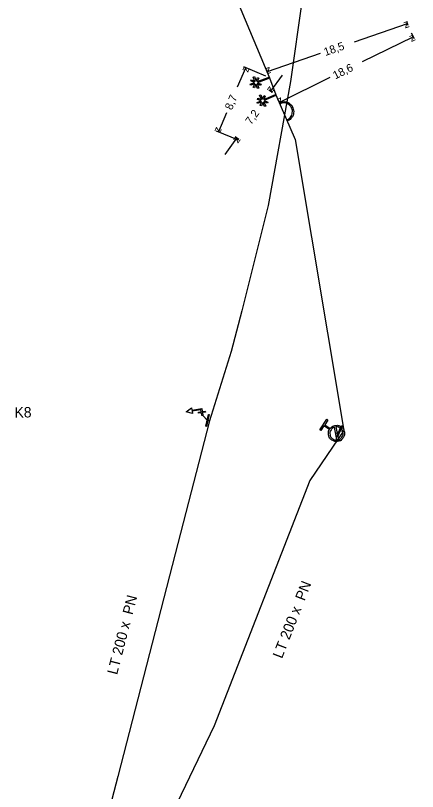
# Model space of a CAD drawing. Extents: x -643842 to -636370, y -1119190 to -1110210.
# Drawn here: x -641351.9 to -641301.8, y -1114288.2 to -1114191.3 of the extents above; entities that cross this region are included whole.
import ezdxf

# ---------------------------------------------------------------- set-up
doc = ezdxf.new("R2010")
doc.units = 0
for name, color, linetype in [('2', 7, 'Continuous'), ('9', 7, 'Continuous'), ('Default', 7, 'Continuous'), ('Level 10', 7, 'Continuous'), ('Level 16', 7, 'Continuous'), ('Level 20', 7, 'Continuous'), ('Level 21', 7, 'Continuous'), ('Level 23', 7, 'Continuous'), ('Level 32', 7, 'Continuous'), ('Level 33', 7, 'Continuous')]:
    doc.layers.add(name, color=color, linetype=linetype)

msp = doc.modelspace()

# ---------------------------------------------------------------- linework, layer by layer
at = {"layer": '2'}
for points in [[(-641322.087, -1114199.807), (-641322.593, -1114199.993), (-641322.647, -1114199.847), (-641322.145, -1114199.662), (-641322.571, -1114199.466), (-641322.504, -1114199.325), (-641322.082, -1114199.52), (-641322.28, -1114198.979), (-641322.134, -1114198.925), (-641321.932, -1114199.475), (-641321.733, -1114199.045), (-641321.592, -1114199.11), (-641321.786, -1114199.531), (-641320.3, -1114198.986), (-641320.246, -1114199.132), (-641321.737, -1114199.679), (-641321.308, -1114199.877), (-641321.375, -1114200.018), (-641321.805, -1114199.82), (-641321.604, -1114200.369), (-641321.751, -1114200.423), (-641321.949, -1114199.883), (-641322.144, -1114200.303), (-641322.285, -1114200.238), (-641322.087, -1114199.807)], [(-641321.247, -1114202.073), (-641321.741, -1114202.29), (-641321.804, -1114202.147), (-641321.314, -1114201.932), (-641321.751, -1114201.762), (-641321.693, -1114201.617), (-641321.26, -1114201.785), (-641321.491, -1114201.258), (-641321.348, -1114201.195), (-641321.113, -1114201.732), (-641320.941, -1114201.29), (-641320.796, -1114201.346), (-641320.964, -1114201.778), (-641319.514, -1114201.142), (-641319.451, -1114201.285), (-641320.906, -1114201.923), (-641320.466, -1114202.094), (-641320.523, -1114202.239), (-641320.965, -1114202.068), (-641320.73, -1114202.603), (-641320.873, -1114202.666), (-641321.104, -1114202.14), (-641321.274, -1114202.571), (-641321.418, -1114202.515), (-641321.247, -1114202.073)]]:
    msp.add_lwpolyline(points, dxfattribs=at)
at = {"layer": '9'}
for points in [[(-641318.914, -1114202.295), (-641318.975, -1114202.151)], [(-641318.01, -1114204.457), (-641318.071, -1114204.313)]]:
    msp.add_lwpolyline(points, dxfattribs=at)
at = {"layer": 'Default'}
for points in [[(-641318.975, -1114202.151), (-641318.672, -1114202.026), (-641318.331, -1114202.063), (-641317.989, -1114202.103), (-641317.726, -1114202.316), (-641317.462, -1114202.529), (-641317.34, -1114202.821), (-641317.218, -1114203.111), (-641317.252, -1114203.449), (-641317.285, -1114203.787), (-641317.497, -1114204.059), (-641317.709, -1114204.33), (-641318.01, -1114204.457)], [(-641318.071, -1114204.313), (-641317.806, -1114204.201), (-641317.621, -1114203.964), (-641317.436, -1114203.726), (-641317.407, -1114203.431), (-641317.377, -1114203.135), (-641317.484, -1114202.881), (-641317.59, -1114202.626), (-641317.821, -1114202.439), (-641318.053, -1114202.252), (-641318.351, -1114202.218), (-641318.649, -1114202.185), (-641318.914, -1114202.295)], [(-641312.674, -1114242.856), (-641312.448, -1114242.575), (-641312.089, -1114242.507), (-641311.683, -1114242.43), (-641311.339, -1114242.663), (-641310.996, -1114242.895), (-641310.918, -1114243.301), (-641310.84, -1114243.708), (-641311.073, -1114244.052), (-641311.304, -1114244.393), (-641311.71, -1114244.472), (-641312.117, -1114244.551), (-641312.459, -1114244.319), (-641312.804, -1114244.086), (-641312.883, -1114243.681), (-641312.956, -1114243.321), (-641312.777, -1114243.008)], [(-641312.143, -1114242.713), (-641312.412, -1114242.793), (-641312.576, -1114243.035), (-641312.766, -1114243.315), (-641312.702, -1114243.645), (-641312.639, -1114243.974), (-641312.359, -1114244.163), (-641312.116, -1114244.328), (-641311.837, -1114244.302)], [(-641311.658, -1114244.267), (-641311.392, -1114244.185), (-641311.23, -1114243.946), (-641311.042, -1114243.668), (-641311.105, -1114243.337), (-641311.168, -1114243.007), (-641311.448, -1114242.818), (-641311.687, -1114242.656), (-641311.964, -1114242.678)]]:
    msp.add_open_spline(points, degree=3, dxfattribs=at)
at = {"layer": 'Level 10'}
for points in [[(-641302.954, -1114192.538), (-641303.125, -1114192.042)], [(-641309.653, -1114194.566), (-641303.043, -1114192.279)], [(-641308.633, -1114197.044), (-641302.33, -1114193.945)], [(-641302.569, -1114193.459), (-641302.22, -1114194.17)], [(-641313.916, -1114196.042), (-641320.526, -1114198.33)], [(-641324.23, -1114200.183), (-641323.219, -1114197.808)], [(-641320.732, -1114198.866), (-641323.449, -1114197.71)], [(-641320.436, -1114198.589), (-641320.607, -1114198.094)], [(-641318.664, -1114198.727), (-641320.12, -1114200.758)], [(-641312.719, -1114199.053), (-641319.022, -1114202.151)], [(-641319.888, -1114200.925), (-641320.324, -1114200.612)], [(-641319.261, -1114201.665), (-641318.912, -1114202.376)], [(-641325.614, -1114203.438), (-641326.625, -1114205.813)], [(-641324.138, -1114206.871), (-641326.855, -1114205.716)], [(-641324.084, -1114206.776), (-641324.52, -1114206.463)], [(-641325.774, -1114208.641), (-641324.317, -1114206.609)]]:
    msp.add_lwpolyline(points, dxfattribs=at)
at = {"layer": 'Level 16'}
for points in [[(-641327.767, -1114241.139), (-641328.1, -1114242.602), (-641328.191, -1114242.581), (-641327.859, -1114241.118), (-641327.767, -1114241.139)], [(-641311.172, -1114242.544), (-641311.782, -1114243.915), (-641311.867, -1114243.877), (-641311.258, -1114242.506), (-641311.172, -1114242.544)]]:
    msp.add_lwpolyline(points, dxfattribs=at)
at = {"layer": 'Level 21'}
for points in [[(-641301.795, -1114107.688), (-641304.49, -1114129.72), (-641306.09, -1114146.01), (-641311.536, -1114174.051), (-641316.186, -1114189.268), (-641317.653, -1114199.52), (-641320.41, -1114215.01), (-641323.71, -1114228.17), (-641325.05, -1114233.24), (-641327.731, -1114241.931), (-641332.01, -1114258.52), (-641339.17, -1114286.33), (-641344.7, -1114307.58), (-641348.34, -1114321.37)], [(-641351.5, -1114112.09), (-641351.435, -1114112.391), (-641348.15, -1114127.57), (-641343.87, -1114139.91), (-641340.12, -1114154.08), (-641332.824, -1114169.762), (-641327.42, -1114181.96), (-641320.272, -1114199.061), (-641319.482, -1114201.216), (-641317.05, -1114206.76), (-641310.972, -1114243.12), (-641315.207, -1114249.378), (-641327.161, -1114279.989), (-641333.31, -1114292.811), (-641338.439, -1114303.506), (-641345.87, -1114322.41)]]:
    msp.add_lwpolyline(points, dxfattribs=at)
at = {"layer": 'Level 23'}
for points in [[(-641327.731, -1114241.931), (-641327.98, -1114241.86), (-641328.593, -1114241.245)], [(-641311.9, -1114243.49), (-641311.52, -1114243.21), (-641310.972, -1114243.12)]]:
    msp.add_lwpolyline(points, dxfattribs=at)
at = {"layer": 'Level 33'}
for points in [[(-641328.767, -1114240.771), (-641328.808, -1114240.525), (-641329.916, -1114240.711), (-641329.865, -1114241.016), (-641330.667, -1114240.77), (-641329.989, -1114240.276), (-641329.937, -1114240.588), (-641328.706, -1114240.381), (-641328.644, -1114240.751), (-641328.278, -1114240.689), (-641328.257, -1114240.812), (-641328.623, -1114240.874), (-641328.561, -1114241.24), (-641328.685, -1114241.261), (-641328.746, -1114240.895), (-641329.112, -1114240.956), (-641329.133, -1114240.833), (-641328.767, -1114240.771)], [(-641312.777, -1114243.008), (-641313.456, -1114242.548), (-641313.843, -1114243.119), (-641313.995, -1114243.016), (-641313.119, -1114241.722), (-641312.967, -1114241.825), (-641313.353, -1114242.396), (-641312.674, -1114242.856)], [(-641311.837, -1114244.302), (-641312.143, -1114242.713)], [(-641311.964, -1114242.678), (-641311.658, -1114244.267)]]:
    msp.add_lwpolyline(points, dxfattribs=at)

# ---------------------------------------------------------------- texts
at = {"layer": 'Level 10'}
for s, rotation, p in [('z', 19.09265, (-641303.352, -1114192.915)), ('z', 26.1798, (-641302.558, -1114194.615)), ('18,5', 19.09265, (-641313.28, -1114196.351)), ('z', 66.95486, (-641322.955, -1114198.464)), ('z', 199.09265, (-641320.217, -1114197.694)), ('18,6', 26.1798, (-641312.05, -1114199.281)), ('z', 234.35286, (-641320.235, -1114200.06)), ('8,7', 66.95486, (-641324.958, -1114203.173)), ('z', 206.1798, (-641318.794, -1114201.482)), ('7,2', 54.35286, (-641322.551, -1114205.006)), ('z', 246.95486, (-641326.889, -1114205.158)), ('z', 54.35286, (-641324.202, -1114207.307))]:
    msp.add_text(s, height=1, rotation=rotation, dxfattribs=at).set_placement(p)
at = {"layer": 'Level 20'}
for rotation, p in [(68.66871, (-641318.699, -1114271.684)), (75.56213, (-641339.277, -1114273.697))]:
    msp.add_text('LT 200 x  PN ', height=1.3, rotation=rotation, dxfattribs=at).set_placement(p)
at = {"layer": 'Level 32'}
msp.add_text('K8', height=1.3, rotation=1, dxfattribs=at).set_placement((-641352.061, -1114241.517))

doc.saveas('drawing.dxf')
